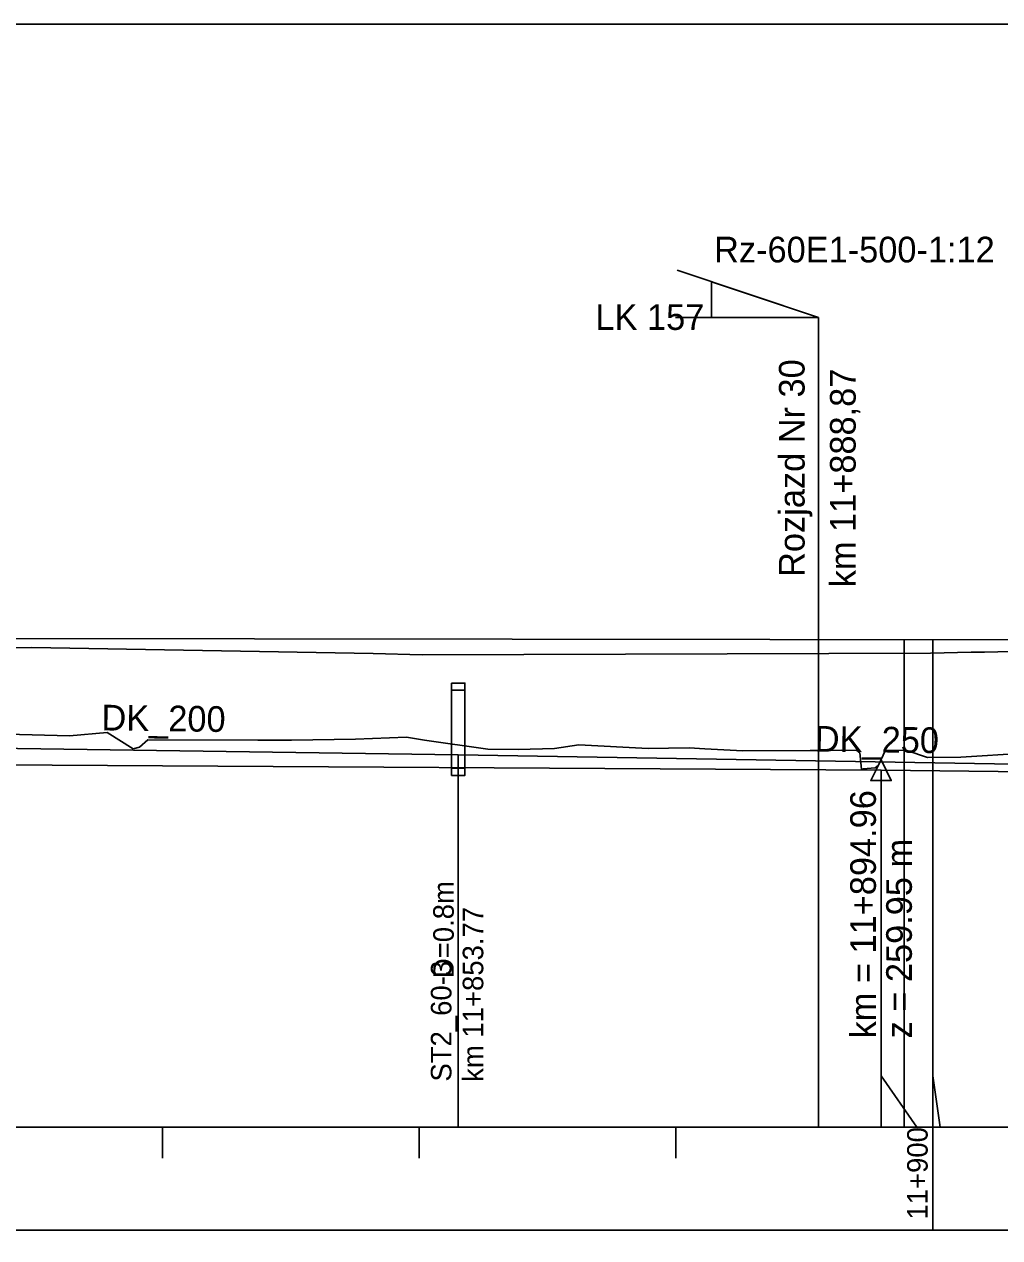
# Model space of a CAD drawing. Extents: x 6445630 to 6518227, y 5499240 to 5511716.
# Drawn here: x 6453842.8 to 6453937.7, y 5508230.5 to 5508348.6 of the extents above; entities that cross this region are included whole.
import ezdxf

# ---------------------------------------------------------------- set-up
doc = ezdxf.new("R2010")
doc.units = 0
for name, color, linetype in [('TOR_PROF-drenaze', 7, 'Continuous'), ('TOR_PROF-drenokolektory', 7, 'Continuous'), ('TOR_PROF-opisy glowne', 7, 'Continuous'), ('TOR_PROF-opisy pomocnicze', 7, 'Continuous'), ('TOR_PROF-rowy otwarte', 7, 'Continuous'), ('TOR_PROF-rozjazdy', 7, 'Continuous'), ('TOR_PROF-studnie i osadniki', 7, 'Continuous'), ('TOR_PROF-tabelka-pochylenia proj T1', 7, 'Continuous'), ('TOR_PROF-tor istniejacy T2', 7, 'Continuous'), ('TOR_PROF-tor projektowany', 7, 'Continuous'), ('TOR_PROF-uklad odniesienia', 7, 'Continuous'), ('TOR_RAMKI-dodatkowe3', 7, 'Continuous'), ('TOR_RAMKI-MASKA WYCIECIA', 7, 'Continuous')]:
    doc.layers.add(name, color=color, linetype=linetype)

msp = doc.modelspace()

# ---------------------------------------------------------------- linework, layer by layer
at = {"layer": 'TOR_PROF-drenokolektory'}
for points in [[(6453884.99, 5508277.54), (6453814.98, 5508278.54)], [(6453944.94, 5508276.54), (6453884.99, 5508277.54)], [(6453884.99, 5508277.54), (6453884.99, 5508246.29), (6453884.99, 5508241.29), (6453884.99, 5508241.29)], [(6453884.99, 5508277.54), (6453884.99, 5508246.29), (6453884.99, 5508241.29), (6453884.99, 5508241.29)], [(6453884.99, 5508277.54), (6453884.99, 5508246.29), (6453884.99, 5508241.29), (6453884.99, 5508241.29)]]:
    msp.add_lwpolyline(points, dxfattribs=at)
at = {"layer": 'TOR_PROF-opisy pomocnicze'}
msp.add_line((6453926.17, 5508276.04), (6453926.17, 5508249.04), dxfattribs=at)
msp.add_line((6453926.17, 5508276.04), (6453926.17, 5508249.04), dxfattribs=at)
msp.add_lwpolyline([(6453926.17, 5508277.04), (6453927.17, 5508275.04), (6453925.17, 5508275.04)], close=True, dxfattribs=at)
msp.add_lwpolyline([(6453926.17, 5508277.04), (6453927.17, 5508275.04), (6453925.17, 5508275.04)], close=True, dxfattribs=at)
at = {"layer": 'TOR_PROF-rowy otwarte'}
for p, q in [((6453801.17, 5508276.79), (6453926.17, 5508276.04)), ((6453926.17, 5508276.04), (6453971.65, 5508275.54))]:
    msp.add_line(p, q, dxfattribs=at)
for points in [[(6453926.17, 5508276.04), (6453926.17, 5508246.29), (6453926.17, 5508241.29), (6453926.17, 5508241.29)], [(6453926.17, 5508276.04), (6453926.17, 5508246.29), (6453929.67, 5508241.29), (6453929.67, 5508241.29)]]:
    msp.add_lwpolyline(points, dxfattribs=at)
at = {"layer": 'TOR_PROF-rozjazdy'}
for p, q in [((6453920.08, 5508320.12), (6453906.31, 5508324.7)), ((6453920.08, 5508320.12), (6453906.17, 5508320.12)), ((6453920.08, 5508320.12), (6453906.17, 5508320.12)), ((6453920.08, 5508241.29), (6453920.08, 5508320.12))]:
    msp.add_line(p, q, dxfattribs=at)
msp.add_lwpolyline([(6453920.08, 5508320.12), (6453909.68, 5508320.12), (6453909.68, 5508323.58), (6453920.08, 5508320.12)], dxfattribs=at)
at = {"layer": 'TOR_PROF-studnie i osadniki'}
for p, q in [((6453884.36, 5508284.53), (6453884.36, 5508275.53)), ((6453884.36, 5508284.53), (6453885.66, 5508284.53)), ((6453885.66, 5508284.53), (6453885.66, 5508275.53)), ((6453884.36, 5508275.53), (6453885.66, 5508275.53))]:
    msp.add_line(p, q, dxfattribs=at)
for points in [[(6453884.36, 5508284.53), (6453885.66, 5508284.53), (6453885.66, 5508283.83), (6453884.36, 5508283.83)], [(6453884.36, 5508276.23), (6453885.66, 5508276.23), (6453885.66, 5508275.53), (6453884.36, 5508275.53)]]:
    msp.add_lwpolyline(points, close=True, dxfattribs=at)
at = {"layer": 'TOR_PROF-tabelka-pochylenia proj T1'}
msp.add_lwpolyline([(6452331.21, 5508221.29), (6454631.21, 5508221.29), (6454631.21, 5508231.29), (6452331.21, 5508231.29)], close=True, dxfattribs=at)
at = {"layer": 'TOR_PROF-tor istniejacy T2'}
msp.add_lwpolyline([(6453938.85, 5508287.59), (6453937.54, 5508287.57), (6453936.23, 5508287.54), (6453934.93, 5508287.52), (6453933.62, 5508287.49), (6453932.31, 5508287.47), (6453931, 5508287.44), (6453881.49, 5508287.29), (6453876.74, 5508287.39), (6453843.51, 5508287.99), (6453831.36, 5508287.94)], dxfattribs=at)
at = {"layer": 'TOR_PROF-tor projektowany'}
msp.add_line((6452560.71, 5508290.59), (6454031.21, 5508288.61), dxfattribs=at)
msp.add_line((6452560.71, 5508290.59), (6454031.21, 5508288.61), dxfattribs=at)
for points in [[(6453928.41, 5508288.75), (6453928.41, 5508246.29), (6453928.41, 5508241.29), (6453928.41, 5508241.29)], [(6453928.41, 5508288.75), (6453928.41, 5508246.29), (6453928.41, 5508241.29), (6453928.41, 5508241.29)], [(6453928.41, 5508288.75), (6453928.41, 5508246.29), (6453928.41, 5508241.29), (6453928.41, 5508241.29)], [(6453928.41, 5508288.75), (6453928.41, 5508246.29), (6453928.41, 5508241.29), (6453928.41, 5508241.29)], [(6453928.41, 5508288.75), (6453928.41, 5508246.29), (6453928.41, 5508241.29), (6453928.41, 5508241.29)], [(6453931.21, 5508288.74), (6453931.21, 5508246.29), (6453931.91, 5508241.29), (6453931.91, 5508241.29)], [(6453931.21, 5508288.74), (6453931.21, 5508246.29), (6453931.21, 5508241.29), (6453931.21, 5508241.29)], [(6453931.21, 5508288.74), (6453931.21, 5508246.29), (6453931.91, 5508241.29), (6453931.91, 5508241.29)], [(6453931.21, 5508288.74), (6453931.21, 5508246.29), (6453931.91, 5508241.29), (6453931.91, 5508241.29)], [(6453931.21, 5508288.74), (6453931.21, 5508246.29), (6453931.91, 5508241.29), (6453931.91, 5508241.29)], [(6453931.21, 5508288.74), (6453931.21, 5508246.29), (6453931.91, 5508241.29), (6453931.91, 5508241.29)]]:
    msp.add_lwpolyline(points, dxfattribs=at)
at = {"layer": 'TOR_PROF-uklad odniesienia'}
for p, q in [((6452331.21, 5508241.29), (6454631.21, 5508241.29)), ((6453856.21, 5508238.29), (6453856.21, 5508241.29)), ((6453856.21, 5508238.29), (6453856.21, 5508241.29)), ((6453881.21, 5508238.29), (6453881.21, 5508241.29)), ((6453881.21, 5508238.29), (6453881.21, 5508241.29)), ((6453906.21, 5508238.29), (6453906.21, 5508241.29)), ((6453906.21, 5508238.29), (6453906.21, 5508241.29)), ((6453931.21, 5508231.29), (6453931.21, 5508241.29)), ((6453931.21, 5508231.29), (6453931.21, 5508241.29))]:
    msp.add_line(p, q, dxfattribs=at)
at = {"layer": 'TOR_RAMKI-dodatkowe3'}
for p, q in [((6453841.1, 5508279.56), (6453847.16, 5508279.38)), ((6453847.16, 5508279.38), (6453850.83, 5508279.71)), ((6453850.83, 5508279.71), (6453853.36, 5508278.12)), ((6453875.02, 5508279.08), (6453879.97, 5508279.26)), ((6453879.97, 5508279.26), (6453881.72, 5508278.96)), ((6453853.36, 5508278.12), (6453854, 5508278.28)), ((6453854, 5508278.28), (6453854.8, 5508278.99)), ((6453854.8, 5508278.99), (6453865.51, 5508278.96)), ((6453865.51, 5508278.96), (6453868.79, 5508278.96)), ((6453868.79, 5508278.96), (6453875.02, 5508279.08)), ((6453881.72, 5508278.96), (6453887.89, 5508278.1)), ((6453887.89, 5508278.1), (6453890.84, 5508278.05)), ((6453890.84, 5508278.05), (6453894.39, 5508278.16)), ((6453894.39, 5508278.16), (6453896.75, 5508278.52)), ((6453896.75, 5508278.52), (6453903.49, 5508278.17)), ((6453903.49, 5508278.17), (6453905.49, 5508278.19)), ((6453905.49, 5508278.19), (6453907.48, 5508278.22)), ((6453907.48, 5508278.22), (6453909.01, 5508278.13)), ((6453909.01, 5508278.13), (6453912.71, 5508277.93)), ((6453912.71, 5508277.93), (6453919.26, 5508277.95)), ((6453919.26, 5508277.95), (6453921.25, 5508277.95)), ((6453921.25, 5508277.95), (6453922.33, 5508277.99)), ((6453922.33, 5508277.99), (6453923.8, 5508277.96)), ((6453923.8, 5508277.96), (6453924.1, 5508277.75)), ((6453924.1, 5508277.75), (6453924.27, 5508276.13)), ((6453925.92, 5508276.52), (6453926.61, 5508277.98)), ((6453926.61, 5508277.98), (6453928.69, 5508277.96)), ((6453928.69, 5508277.96), (6453930.69, 5508277.27)), ((6453930.69, 5508277.27), (6453933.95, 5508277.33)), ((6453933.95, 5508277.33), (6453940.14, 5508277.7)), ((6453924.27, 5508276.13), (6453924.43, 5508276.18)), ((6453924.43, 5508276.18), (6453925.61, 5508276.28)), ((6453925.61, 5508276.28), (6453925.92, 5508276.52))]:
    msp.add_line(p, q, dxfattribs=at)
at = {"layer": 'TOR_RAMKI-MASKA WYCIECIA'}
msp.add_lwpolyline([(6452261.34, 5508061.65), (6454661.34, 5508061.65), (6454661.34, 5508348.65), (6452261.34, 5508348.65)], close=True, dxfattribs=at)

# ---------------------------------------------------------------- texts
at = {"layer": 'TOR_PROF-drenaze'}
for s, p in [('DK_200', (6453850.27, 5508279.92)), ('DK_250', (6453919.71, 5508277.86))]:
    msp.add_text(s, height=2.5, rotation=359.2555, dxfattribs=at).set_placement(p)
at = {"layer": 'TOR_PROF-opisy glowne'}
for s, p in [('D=0.8m', (6453884.58, 5508255.81)), ('km 11+853.77', (6453887.45, 5508245.71)), ('ST2_60-3', (6453884.35, 5508245.74))]:
    msp.add_text(s, height=2, rotation=90, dxfattribs=at).set_placement(p)
at = {"layer": 'TOR_PROF-opisy pomocnicze'}
for s, p in [('km = 11+894.96', (6453925.67, 5508249.94)), ('km = 11+894.96', (6453925.67, 5508249.94)), ('z = 259.95 m', (6453929.17, 5508249.94)), ('z = 259.95 m', (6453929.17, 5508249.94))]:
    msp.add_text(s, height=2.5, rotation=90, dxfattribs=at).set_placement(p)
at = {"layer": 'TOR_PROF-rozjazdy'}
for s, p in [('Rz-60E1-500-1:12', (6453909.92, 5508325.47)), ('LK 157', (6453898.37, 5508318.9))]:
    msp.add_text(s, height=2.5, dxfattribs=at).set_placement(p)
for s, p in [('Rozjazd Nr 30', (6453918.73, 5508294.86)), ('km 11+888,87', (6453923.7, 5508293.85))]:
    msp.add_text(s, height=2.5, rotation=90, dxfattribs=at).set_placement(p)
at = {"layer": 'TOR_PROF-uklad odniesienia'}
msp.add_text('11+900', height=2, rotation=90, dxfattribs=at).set_placement((6453930.71, 5508232.31))
msp.add_text('11+900', height=2, rotation=90, dxfattribs=at).set_placement((6453930.71, 5508232.31))

doc.saveas('drawing.dxf')
